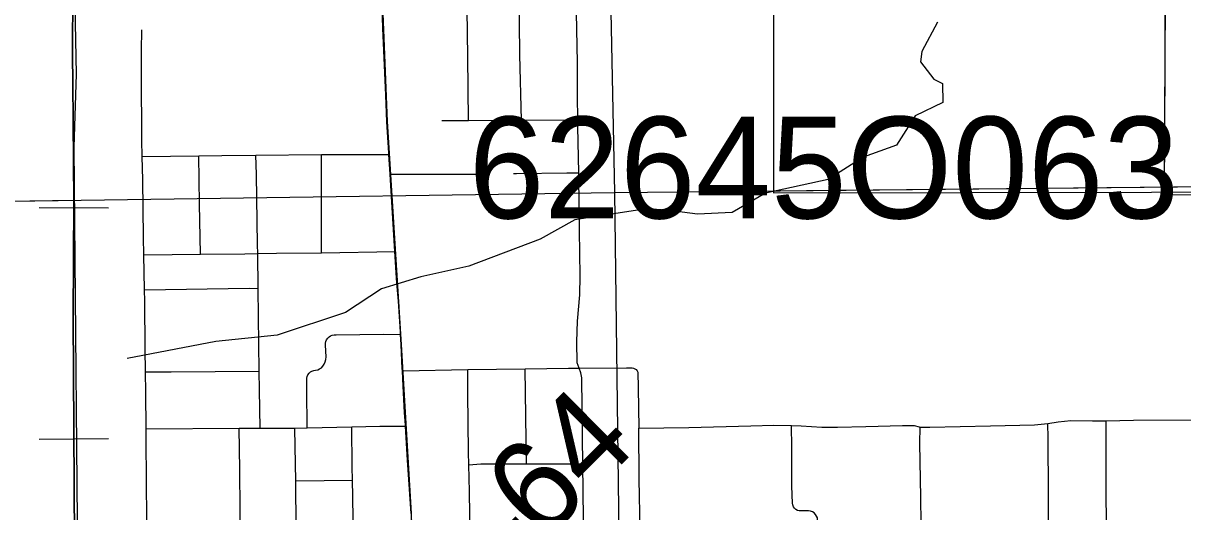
# Model space of a CAD drawing. Extents: x 23.6 to 68.7, y -63 to -29.
# Drawn here: x 44.053 to 45.309, y -47.922 to -47.394 of the extents above; entities that cross this region are included whole.
import ezdxf

# ---------------------------------------------------------------- set-up
doc = ezdxf.new("R2010")
doc.units = 0
for name, color, linetype in [('tdCoCityStreetMajor', 7, 'Continuous'), ('tdCoCityStreetMinor', 7, 'Continuous'), ('tdCoCorpBndry', 7, 'Continuous'), ('tdCoHydroRiver', 7, 'Continuous'), ('tdCoPriCL', 7, 'Continuous'), ('tdCoPrimary', 7, 'Continuous'), ('tdCoPriNonDiv', 7, 'Continuous'), ('tdCoPriNonDivCL', 7, 'Continuous'), ('tdCoRRCL', 7, 'Continuous'), ('tdCoSectLine', 7, 'Continuous'), ('tdCoSectLinePart', 7, 'Continuous'), ('tdCoStrucPriMaintName', 7, 'Continuous'), ('tdCoTwpBndry', 7, 'Continuous'), ('tdCoTwpBndryShd', 7, 'Continuous'), ('tdStHwyPriRefPost1', 7, 'Continuous')]:
    doc.layers.add(name, color=color, linetype=linetype)

msp = doc.modelspace()

# ---------------------------------------------------------------- linework, layer by layer
at = {"layer": 'tdCoCityStreetMajor'}
for points in [[(44.1822, -47.5378), (44.2434, -47.5371), (44.2683, -47.5368), (44.305, -47.5364), (44.3762, -47.5358), (44.4496, -47.5357)], [(44.4642, -47.7695), (44.5346, -47.7683), (44.5965, -47.7676), (44.6435, -47.7668), (44.655, -47.7667), (44.7062, -47.7664), (44.7125, -47.7663), (44.714, -47.7666), (44.7155, -47.7673), (44.7168, -47.7683), (44.7178, -47.7696), (44.7185, -47.771), (44.7191, -47.7879), (44.7197, -47.8317), (44.7738, -47.8309), (44.8411, -47.829), (44.8659, -47.8284), (44.8851, -47.8288), (44.8954, -47.829), (44.9179, -47.8305), (44.9251, -47.8306), (44.9346, -47.8307), (44.9655, -47.8297), (45.0053, -47.8286), (45.0179, -47.8286), (45.023, -47.8303), (45.0243, -47.8304), (45.0348, -47.8305), (45.1002, -47.829), (45.148, -47.828), (45.1625, -47.8265)], [(45.1625, -47.8265), (45.1738, -47.8248), (45.1874, -47.8234), (45.2108, -47.8238), (45.2257, -47.8236), (45.2553, -47.8231), (45.3204, -47.8225)], [(45.1649, -48.1639), (45.1645, -48.1313), (45.1641, -48.08), (45.1639, -48.0633), (45.1639, -48.0064), (45.1638, -47.9913), (45.1637, -47.9656), (45.1631, -47.9025), (45.1629, -47.8425), (45.1625, -47.8265)]]:
    msp.add_lwpolyline(points, dxfattribs=at)
at = {"layer": 'tdCoCityStreetMinor'}
for p, q in [((44.5064, -47.499), (44.5355, -47.4989)), ((44.5355, -47.4989), (44.5927, -47.4986)), ((44.5927, -47.4986), (44.6537, -47.4983)), ((44.3762, -47.6419), (44.3762, -47.5358)), ((44.1838, -47.644), (44.2452, -47.6435)), ((44.1846, -47.6819), (44.1838, -47.644)), ((44.3076, -47.6804), (44.3072, -47.6428)), ((44.598, -47.8702), (44.5965, -47.7676)), ((44.1863, -47.8325), (44.2871, -47.8316)), ((44.2871, -47.8316), (44.31, -47.8316)), ((44.31, -47.8316), (44.3475, -47.8315)), ((44.3475, -47.8315), (44.3607, -47.8312)), ((44.3607, -47.8312), (44.409, -47.8302)), ((44.3483, -47.8884), (44.4098, -47.8878))]:
    msp.add_line(p, q, dxfattribs=at)
for points in [[(44.5355, -47.4989), (44.5345, -47.4302), (44.5335, -47.3528), (44.533, -47.2947)], [(44.5927, -47.4986), (44.591, -47.4277), (44.5897, -47.3229), (44.5903, -47.3093)], [(44.6537, -47.4983), (44.6535, -47.4721), (44.6532, -47.4363), (44.6522, -47.3826), (44.6514, -47.3278), (44.651, -47.3184), (44.6506, -47.3106)], [(44.1838, -47.644), (44.1834, -47.6253), (44.1827, -47.5632), (44.1822, -47.5378), (44.1818, -47.5204), (44.1812, -47.4481), (44.1814, -47.4231), (44.1816, -47.4007)], [(44.6546, -47.5553), (44.6537, -47.5054), (44.6537, -47.4983)], [(44.2452, -47.6435), (44.2442, -47.589), (44.2434, -47.5371)], [(44.3072, -47.6428), (44.3071, -47.6332), (44.3059, -47.5571), (44.305, -47.5364)], [(44.4508, -47.5569), (44.545, -47.557), (44.5533, -47.5569)], [(44.5842, -47.5563), (44.5874, -47.5563), (44.6419, -47.5553), (44.6546, -47.5553)], [(44.659, -47.8702), (44.6587, -47.8416), (44.6579, -47.777), (44.6571, -47.7719), (44.655, -47.7667), (44.6528, -47.7611), (44.6526, -47.7381), (44.6534, -47.7158), (44.6557, -47.6875), (44.6561, -47.6668), (44.6553, -47.5932), (44.6546, -47.5553)], [(44.2452, -47.6435), (44.2931, -47.643), (44.3072, -47.6428)], [(44.3072, -47.6428), (44.3274, -47.6424), (44.3762, -47.6419), (44.456, -47.6407)], [(44.1846, -47.6819), (44.2978, -47.6802), (44.3076, -47.6804)], [(44.1856, -47.7708), (44.1852, -47.7459), (44.1848, -47.6944), (44.1846, -47.6819)], [(44.3088, -47.77), (44.3079, -47.711), (44.3076, -47.6804)], [(44.3607, -47.8312), (44.3603, -47.7902), (44.3605, -47.7797), (44.3604, -47.7777), (44.3608, -47.7757), (44.3615, -47.7739), (44.3627, -47.7722), (44.3642, -47.7708), (44.3659, -47.7698), (44.3678, -47.7692), (44.3698, -47.769), (44.3721, -47.7685), (44.3742, -47.7676), (44.3761, -47.7663), (44.3778, -47.7647), (44.3791, -47.7624), (44.3801, -47.7599), (44.3808, -47.7573), (44.3811, -47.7546), (44.3805, -47.7419), (44.3805, -47.7398), (44.3809, -47.7378), (44.3817, -47.736), (44.3829, -47.7343), (44.3844, -47.7329), (44.3861, -47.7317), (44.3879, -47.731), (44.3899, -47.7306), (44.392, -47.7306), (44.4433, -47.7299), (44.4621, -47.7302)], [(44.1856, -47.7708), (44.2135, -47.7707), (44.3088, -47.77)], [(44.1863, -47.8325), (44.186, -47.7929), (44.1856, -47.7708)], [(44.31, -47.8316), (44.3091, -47.79), (44.3088, -47.77)], [(44.5358, -47.8711), (44.5355, -47.8575), (44.5346, -47.7938), (44.5346, -47.7683)], [(45.2345, -47.9903), (45.2345, -47.9824), (45.2303, -47.9652), (45.2278, -47.9551), (45.2261, -47.9452), (45.2257, -47.8901), (45.2257, -47.8236)], [(44.1874, -47.9947), (44.1873, -47.959), (44.1871, -47.9321), (44.1868, -47.8866), (44.1864, -47.8456), (44.1863, -47.8325)], [(44.2897, -48.0195), (44.2895, -48.0106), (44.2888, -47.9763), (44.2882, -47.942), (44.288, -47.9198), (44.2877, -47.8768), (44.2871, -47.8316)], [(44.3483, -47.8884), (44.3478, -47.8515), (44.3475, -47.8315)], [(44.409, -47.8302), (44.4392, -47.8296), (44.4674, -47.8296)], [(44.4098, -47.8878), (44.4094, -47.8733), (44.409, -47.8302)], [(44.7209, -47.9512), (44.721, -47.9416), (44.7199, -47.8869), (44.7197, -47.8317)], [(44.9138, -48), (44.9134, -47.9789), (44.913, -47.9287), (44.9122, -47.9267), (44.911, -47.9248), (44.9095, -47.9233), (44.9076, -47.9221), (44.9056, -47.9214), (44.9034, -47.9211), (44.8933, -47.9211), (44.8914, -47.9205), (44.8896, -47.9195), (44.8881, -47.9182), (44.887, -47.9165), (44.8863, -47.9146), (44.8861, -47.9126), (44.8853, -47.8945), (44.8853, -47.8526), (44.8851, -47.8288)], [(45.03, -48.2598), (45.0297, -48.2296), (45.0286, -48.1758), (45.0285, -48.1657), (45.0283, -48.1436), (45.0274, -48.0928), (45.0259, -47.991), (45.0248, -47.9065), (45.024, -47.8477), (45.0243, -47.8304)], [(44.5358, -47.8711), (44.5486, -47.87), (44.598, -47.8702)], [(44.5373, -47.9499), (44.5364, -47.9001), (44.5358, -47.8711)], [(44.598, -47.8702), (44.6223, -47.8702), (44.659, -47.8702)], [(44.6602, -47.9521), (44.6598, -47.9298), (44.659, -47.8702)], [(44.3503, -48.0184), (44.3493, -47.9524), (44.3485, -47.9015), (44.3483, -47.8884)], [(44.4116, -48.0176), (44.4113, -48.0013), (44.4107, -47.9554), (44.4102, -47.9054), (44.4098, -47.8878)]]:
    msp.add_lwpolyline(points, dxfattribs=at)
at = {"layer": 'tdCoCorpBndry'}
msp.add_lwpolyline([(44.8656, -47.3766), (44.8654, -47.5167), (44.8654, -47.577), (45.4791, -47.5762), (45.4779, -47.308)], dxfattribs=at)
at = {"layer": 'tdCoHydroRiver'}
msp.add_lwpolyline([(45.0431, -47.3926), (45.0261, -47.4243), (45.0246, -47.4354), (45.039, -47.4542), (45.0485, -47.4588), (45.0487, -47.4793), (45.0188, -47.4938), (44.9986, -47.5256), (44.9624, -47.5386), (44.9248, -47.5626), (44.857, -47.5775), (44.8209, -47.5983), (44.7831, -47.6003), (44.7499, -47.5959), (44.7278, -47.5945), (44.6505, -47.6063), (44.6128, -47.6271), (44.5358, -47.6563), (44.4838, -47.6678), (44.4413, -47.6809), (44.4021, -47.7065), (44.3281, -47.7309), (44.2619, -47.7378), (44.1658, -47.7561)], dxfattribs=at)
at = {"layer": 'tdCoPriCL'}
msp.add_lwpolyline([(44.4733, -47.9238), (44.4693, -47.8661), (44.467, -47.8296), (44.467, -47.8283), (44.4661, -47.8148), (44.4646, -47.7862), (44.4638, -47.7695), (44.4637, -47.7675), (44.4624, -47.7413), (44.4617, -47.7302), (44.4616, -47.7276), (44.4595, -47.6942), (44.4575, -47.6693), (44.4557, -47.6407), (44.4511, -47.569), (44.4504, -47.5569), (44.4492, -47.5357), (44.4491, -47.5337), (44.4471, -47.5002), (44.4457, -47.4715), (44.4427, -47.399), (44.4415, -47.3623)], dxfattribs=at)
at = {"layer": 'tdCoPrimary'}
for points in [[(44.456, -47.6407), (44.456, -47.6394), (44.4515, -47.569), (44.4508, -47.5569), (44.4496, -47.5357), (44.4494, -47.5337), (44.4475, -47.5002), (44.446, -47.4715), (44.4431, -47.399), (44.4418, -47.3623), (44.4394, -47.293)], [(44.456, -47.6407), (44.456, -47.6394), (44.4515, -47.569), (44.4508, -47.5569), (44.4496, -47.5357), (44.4494, -47.5337), (44.4475, -47.5002), (44.446, -47.4715), (44.4431, -47.399), (44.4418, -47.3623), (44.4394, -47.293)], [(44.4737, -47.9238), (44.4697, -47.8661), (44.4674, -47.8296), (44.4673, -47.8283), (44.4665, -47.8148), (44.465, -47.7862), (44.4642, -47.7695), (44.4641, -47.7675), (44.4628, -47.7413), (44.4621, -47.7302), (44.4619, -47.7276), (44.4598, -47.6942), (44.4586, -47.6783), (44.4579, -47.6693), (44.456, -47.6407), (44.456, -47.6394), (44.4515, -47.569), (44.4508, -47.5569), (44.4496, -47.5357), (44.4494, -47.5337), (44.4475, -47.5002), (44.446, -47.4715), (44.4431, -47.399), (44.4418, -47.3623)], [(44.4586, -47.6783), (44.4579, -47.6693), (44.456, -47.6407)], [(44.4586, -47.6783), (44.4579, -47.6693), (44.456, -47.6407)], [(44.4781, -48.296), (44.4778, -48.2809), (44.4776, -48.2678), (44.4769, -48.2213), (44.4778, -48.1882), (44.4776, -48.1731), (44.4761, -48.0782), (44.4754, -48.0163), (44.4749, -47.9687), (44.4744, -47.9505), (44.4737, -47.9238), (44.4697, -47.8661), (44.4674, -47.8296), (44.4673, -47.8283), (44.4665, -47.8148), (44.465, -47.7862), (44.4642, -47.7695), (44.4641, -47.7675), (44.4628, -47.7413), (44.4621, -47.7302), (44.4619, -47.7276), (44.4598, -47.6942), (44.4586, -47.6783)], [(44.4781, -48.296), (44.4778, -48.2809), (44.4776, -48.2678), (44.4769, -48.2213), (44.4778, -48.1882), (44.4776, -48.1731), (44.4761, -48.0782), (44.4754, -48.0163), (44.4749, -47.9687), (44.4744, -47.9505), (44.4737, -47.9238), (44.4697, -47.8661), (44.4674, -47.8296), (44.4673, -47.8283), (44.4665, -47.8148), (44.465, -47.7862), (44.4642, -47.7695), (44.4641, -47.7675), (44.4628, -47.7413), (44.4621, -47.7302), (44.4619, -47.7276), (44.4598, -47.6942), (44.4586, -47.6783)]]:
    msp.add_lwpolyline(points, dxfattribs=at)
at = {"layer": 'tdCoPriNonDiv'}
msp.add_lwpolyline([(44.439, -47.2927), (44.4472, -47.5001), (44.4625, -47.7413), (44.4733, -47.9238), (44.4745, -47.9687), (44.4766, -48.2213), (44.4811, -48.4966), (44.4837, -48.7904), (44.485, -48.9145), (44.4827, -48.9439), (44.4752, -48.9864)], dxfattribs=at)
at = {"layer": 'tdCoPriNonDivCL'}
msp.add_lwpolyline([(44.4733, -47.9238), (44.4693, -47.8661), (44.467, -47.8296), (44.467, -47.8283), (44.4661, -47.8148), (44.4646, -47.7862), (44.4638, -47.7695), (44.4637, -47.7675), (44.4624, -47.7413), (44.4617, -47.7302), (44.4616, -47.7276), (44.4595, -47.6942), (44.4582, -47.6783), (44.4575, -47.6693), (44.4557, -47.6407), (44.4556, -47.6394), (44.4511, -47.569), (44.4504, -47.5569), (44.4492, -47.5357), (44.4491, -47.5337), (44.4471, -47.5002), (44.4457, -47.4715), (44.4427, -47.399), (44.4415, -47.3623)], dxfattribs=at)
msp.add_lwpolyline([(44.4733, -47.9238), (44.4693, -47.8661), (44.467, -47.8296), (44.467, -47.8283), (44.4661, -47.8148), (44.4646, -47.7862), (44.4638, -47.7695), (44.4637, -47.7675), (44.4624, -47.7413), (44.4617, -47.7302), (44.4616, -47.7276), (44.4595, -47.6942), (44.4582, -47.6783), (44.4575, -47.6693), (44.4557, -47.6407), (44.4556, -47.6394), (44.4511, -47.569), (44.4504, -47.5569), (44.4492, -47.5357), (44.4491, -47.5337), (44.4471, -47.5002), (44.4457, -47.4715), (44.4427, -47.399), (44.4415, -47.3623)], dxfattribs=at)
at = {"layer": 'tdCoRRCL'}
for p, q in [((44.1455, -47.5937), (44.0705, -47.5934)), ((44.1457, -47.8433), (44.0707, -47.8437))]:
    msp.add_line(p, q, dxfattribs=at)
for points in [[(42.7465, -50.3169), (42.7416, -50.0559), (42.7563, -49.9263), (42.7915, -49.8044), (42.8554, -49.7044), (42.9226, -49.6249), (42.9728, -49.5992), (43.9292, -48.8536), (44.0388, -48.7453), (44.069, -48.7101), (44.0934, -48.6722), (44.1053, -48.6507), (44.1098, -48.6385), (44.1114, -48.6323), (44.112, -48.6267), (44.1132, -48.0533), (44.1086, -47.5277), (44.1111, -47.4487), (44.1054, -47.1536), (44.1133, -46.467), (44.1733, -45.4637)], [(44.107, -47.3564), (44.1067, -47.4282), (44.107, -47.4582), (44.1075, -47.4998), (44.108, -47.5866), (44.1075, -47.7117), (44.1088, -47.954)], [(44.1088, -47.954), (44.1075, -47.7117), (44.108, -47.5866), (44.1075, -47.4998), (44.107, -47.4582), (44.1067, -47.4282), (44.107, -47.3564)]]:
    msp.add_lwpolyline(points, dxfattribs=at)
at = {"layer": 'tdCoSectLine'}
for points in [[(44.6731, -46.5813), (44.6935, -47.5768)], [(44.6935, -47.5768), (45.6612, -47.567)], [(43.6893, -47.5913), (44.6935, -47.5768)], [(44.6935, -47.5768), (44.706, -48.5749)]]:
    msp.add_lwpolyline(points, dxfattribs=at)
at = {"layer": 'tdCoSectLinePart'}
for points in [[(44.865, -47.5751), (45.4787, -47.5689)], [(43.719, -47.5908), (44.1092, -47.5852)]]:
    msp.add_lwpolyline(points, dxfattribs=at)
at = {"layer": 'tdCoTwpBndry'}
msp.add_lwpolyline([(45.4662, -47.5782), (45.2886, -47.5798), (45.2913, -47.032), (44.6825, -47.037)], dxfattribs=at)
at = {"layer": 'tdCoTwpBndryShd'}
msp.add_lwpolyline([(45.4662, -47.5782), (45.2886, -47.5798), (45.2913, -47.032), (44.6825, -47.037), (44.6731, -46.5813), (44.659, -45.6063), (44.6438, -44.6042), (44.6289, -43.6086), (44.6126, -42.6121), (44.6006, -41.6086), (44.596, -40.6132), (44.5679, -39.6075), (44.5586, -38.6082), (44.5434, -37.6076), (44.5249, -36.6101), (44.5204, -35.6065), (44.4936, -34.6124), (44.4817, -33.64)], dxfattribs=at)

# ---------------------------------------------------------------- texts
at = {"layer": 'tdCoStrucPriMaintName'}
msp.add_text('62645O063', height=0.11, dxfattribs=at).set_placement((44.5356, -47.6048))
msp.add_text('62645O063', height=0.11, dxfattribs=at).set_placement((44.5356, -47.6048))
msp.add_text('62645O063', height=0.11, dxfattribs=at).set_placement((44.5356, -47.6048))
at = {"layer": 'tdStHwyPriRefPost1'}
msp.add_text('‒‒64', height=0.1, rotation=45, dxfattribs=at).set_placement((44.5105, -48.0615))

doc.saveas('drawing.dxf')
